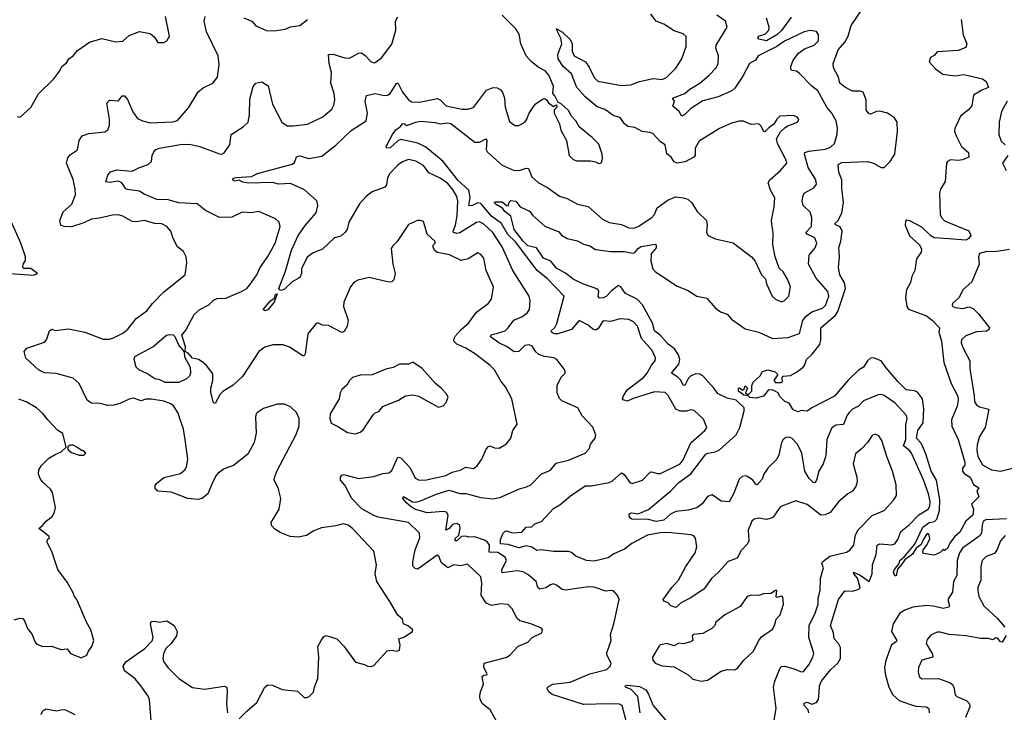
# Model space of a CAD drawing. Extents: x 2199565 to 2323334, y 894172 to 1018966.
# Tile 355 of 440: x 2264891 to 2271410, y 984699 to 989284. Entities that reach past the tile are written whole.
import ezdxf

# ---------------------------------------------------------------- set-up
doc = ezdxf.new("R2010")
doc.units = 0

msp = doc.modelspace()

# ---------------------------------------------------------------- linework, layer by layer
at = {"layer": '0CON10XD'}
for points in [[(2268909.1, 984635), (2268880.8, 984745), (2268862.9, 984752.9), (2268795, 984755.8), (2268625, 984750.7), (2268417.4, 984817.4), (2268395, 984833.8), (2268384, 984855), (2268385, 984866.2), (2268420, 984885), (2268535, 984897.7), (2268667, 984953), (2268777.6, 984982.4), (2268801.2, 985005), (2268808, 985025), (2268776.2, 985085), (2268780.3, 985099.7), (2268808, 985175), (2268802.5, 985215), (2268825.6, 985285), (2268860, 985445), (2268850.7, 985470.7), (2268823, 985503), (2268805, 985506.7), (2268771.7, 985501.7), (2268695, 985526.9), (2268655, 985529.4), (2268505, 985507.1), (2268482.6, 985512.6), (2268445, 985542), (2268425, 985549.2), (2268405, 985544.2), (2268375, 985522.9), (2268334.6, 985514.6), (2268321.2, 985525), (2268311.5, 985565), (2268255, 985612.1), (2268225, 985629.2), (2268185.3, 985635.3), (2268085, 985623.6), (2268083.8, 985645), (2268113.9, 985705), (2268105.6, 985725.6), (2268056.4, 985756.4), (2267998.8, 985758.8), (2268001.2, 985805), (2267988.2, 985825), (2267968.4, 985838.4), (2267905, 985860.6), (2267865, 985858.1), (2267845.2, 985865.2), (2267816.9, 985863.1), (2267785, 985833.6), (2267773.6, 985833.6), (2267775, 985849.4), (2267797.8, 985872.2), (2267808.3, 985915), (2267804.6, 985935), (2267785, 985948.2), (2267756.6, 985943.4), (2267735, 985915.6), (2267712.5, 985905), (2267727.7, 986005), (2267717.5, 986025), (2267695, 986029.6), (2267590.1, 986020.1), (2267515, 986042.9), (2267485, 986056.7), (2267454.2, 986084.2), (2267428.8, 986115), (2267432.7, 986127.3), (2267491.7, 986091.7), (2267515, 986091.4), (2267545, 986098.2), (2267655, 986145.9), (2267735, 986169), (2267805, 986147.1), (2267845, 986148.7), (2267945, 986120.6), (2268025, 986111.6), (2268069.3, 986120.7), (2268201.3, 986178.7), (2268247.3, 986192.7), (2268275, 986205.6), (2268344.5, 986275.5), (2268405, 986302), (2268442.2, 986347.8), (2268525, 986367.5), (2268635, 986413.8), (2268663.8, 986445), (2268671.2, 986475), (2268702, 986515), (2268706.2, 986535), (2268686.6, 986586.6), (2268615, 986661.2), (2268586.2, 986715), (2268481.7, 986761.7), (2268465.8, 986775.8), (2268449.2, 986815), (2268450.8, 986865), (2268479.5, 986920.5), (2268502.5, 986945), (2268502.5, 986955), (2268498.3, 986968.3), (2268446.7, 987035), (2268427, 987047), (2268366.1, 987053.9), (2268328.6, 987068.6), (2268309.4, 987085), (2268285, 987124), (2268265, 987131.9), (2268235, 987128.6), (2268195, 987088.1), (2268165, 987086.5), (2268119.3, 987119.3), (2268063.3, 987145), (2268008.1, 987185), (2268015, 987199.5), (2268047.8, 987207.8), (2268104.8, 987225.2), (2268126.1, 987243.9), (2268163.3, 987295), (2268220.8, 987319.2), (2268254.4, 987345), (2268267.1, 987365), (2268270.8, 987425), (2268264.3, 987455), (2268155.4, 987625), (2268085, 987781.5), (2268023.2, 987875), (2267965, 987930.4), (2267935, 987945.3), (2267915, 987942), (2267805, 987873.8), (2267785, 987869.6), (2267764.5, 987875), (2267760.6, 987885), (2267776.9, 987923.1), (2267787.5, 987985), (2267791.3, 988085), (2267785.2, 988115), (2267762.2, 988155), (2267725, 988199.4), (2267675, 988235.4), (2267600, 988270), (2267565, 988320), (2267515, 988348.2), (2267465, 988359.5), (2267425, 988342.7), (2267395, 988320.9), (2267338.6, 988265), (2267325.8, 988235), (2267319.3, 988190.7), (2267309.2, 988175), (2267225, 988145.5), (2267185, 988114.6), (2267140, 988065), (2267069.4, 987945), (2267058.6, 987895), (2267044.6, 987875.4), (2267018.1, 987851.9), (2266975, 987840), (2266895, 987764.5), (2266835, 987740.8), (2266795, 987712), (2266756, 987635), (2266756, 987605), (2266745, 987576.7), (2266695, 987550), (2266645, 987500), (2266625, 987490.8), (2266612.5, 987495), (2266608, 987505), (2266651.1, 987618.9), (2266690.5, 987759.5), (2266735.3, 987854.7), (2266784.5, 987925), (2266855.2, 988004.8), (2266865.4, 988055), (2266858.5, 988085), (2266777.7, 988157.7), (2266685, 988200.8), (2266605.2, 988195.2), (2266565, 988207.4), (2266405, 988201.2), (2266369.1, 988209.1), (2266345, 988222), (2266315, 988214.5), (2266300, 988225), (2266308.8, 988235), (2266325, 988239.1), (2266425, 988246.4), (2266465, 988265.4), (2266695, 988328.2), (2266711.7, 988338.3), (2266724.2, 988375.8), (2266735, 988381.2), (2266745, 988383.3), (2266805, 988364.5), (2266891.2, 988381.2), (2266985.2, 988454.8), (2267085, 988550), (2267185.3, 988614.7), (2267193.2, 988665), (2267178.8, 988745), (2267187.5, 988782.5), (2267245, 988795.6), (2267305, 988782.5), (2267326.2, 988783.8), (2267343.9, 988796.1), (2267385, 988861.2), (2267395, 988866), (2267426.5, 988805), (2267465, 988754.4), (2267485, 988740), (2267540.7, 988739.3), (2267655, 988763.3), (2267675.7, 988755), (2267715, 988713.1), (2267817.7, 988692.3), (2267855, 988691.2), (2267895, 988704), (2267982.1, 988817.9), (2268025, 988835.7), (2268053.1, 988833.1), (2268073, 988823), (2268088.8, 988805), (2268101.2, 988765), (2268105.8, 988705), (2268135, 988610), (2268170, 988585), (2268195, 988583.3), (2268235, 988606.7), (2268248.8, 988625), (2268264.3, 988665.7), (2268303.3, 988725), (2268351.7, 988758.3), (2268365, 988762.5), (2268380, 988755), (2268392.5, 988735), (2268425, 988710), (2268445, 988720), (2268447.5, 988705), (2268430, 988685), (2268430, 988665), (2268465.9, 988595.9), (2268475, 988552.5), (2268510.8, 988485), (2268528.8, 988385), (2268555, 988360), (2268580.9, 988350.9), (2268669.7, 988349.7), (2268704.1, 988344.1), (2268725, 988333.3), (2268743, 988337), (2268750, 988365), (2268747.5, 988395), (2268725, 988460), (2268680.8, 988505), (2268595.8, 988575), (2268574, 988615), (2268543.8, 988645), (2268525, 988683.3), (2268475, 988730), (2268456.7, 988736.7), (2268435, 988780), (2268420, 988795), (2268425.7, 988845), (2268395, 988916.2), (2268370, 988945), (2268325, 988970), (2268277.4, 989007.4), (2268244.4, 989045), (2268208.6, 989125), (2268197.6, 989187.6), (2268175.8, 989225), (2268084.6, 989315)], [(2270116.7, 984695), (2270110.5, 984715), (2270084.4, 984744.4), (2270085, 984760), (2270104.2, 984765.7), (2270135, 984753.6), (2270166.5, 984765), (2270180.8, 984785), (2270183.5, 984833.5), (2270185.6, 984874.4), (2270196.7, 984903.3), (2270259.2, 984980.9), (2270308.8, 985025), (2270325.2, 985055), (2270325, 985129.2), (2270313.5, 985155), (2270284.2, 985185), (2270278.8, 985225), (2270259.5, 985275), (2270311.8, 985445), (2270355, 985504.5), (2270405, 985500.3), (2270446, 985515), (2270455, 985524), (2270437.9, 985587.9), (2270413.8, 985615), (2270412.5, 985627.5), (2270455, 985608.2), (2270515, 985565.4), (2270535.1, 985614.9), (2270537.1, 985675), (2270561.3, 985745), (2270568.9, 985805), (2270585, 985815.3), (2270665, 985807.9), (2270685, 985813.5), (2270705, 985843.3), (2270724.1, 985895.9), (2270780.3, 985939.7), (2270845, 986006.8), (2270905.6, 986044.4), (2270916.3, 986065), (2270918.8, 986095), (2270908.4, 986145), (2270875, 986238.6), (2270795, 986415.6), (2270781.1, 986435), (2270743.5, 986463.5), (2270757.4, 986505), (2270758.1, 986601.9), (2270768.1, 986645), (2270763.1, 986663.1), (2270685, 986746.9), (2270615, 986795.8), (2270595, 986802.5), (2270575, 986800.8), (2270477.8, 986762.2), (2270444.3, 986725), (2270405.8, 986705), (2270383.3, 986685), (2270367.7, 986662.3), (2270345.7, 986605), (2270295, 986599.5), (2270267.9, 986582.1), (2270235.4, 986504.6), (2270228, 986398), (2270211.1, 986345), (2270181.1, 986295), (2270166.2, 986235), (2270155, 986219.4), (2270145, 986221.1), (2270117.2, 986247.2), (2270088.9, 986295), (2270068.8, 986415), (2270041.5, 986475), (2270005, 986512.2), (2269985, 986521.1), (2269965, 986519.5), (2269945.6, 986505), (2269935.6, 986485), (2269917.1, 986402.9), (2269904.7, 986375.3), (2269845.5, 986315), (2269817.5, 986275), (2269807.8, 986242.2), (2269775, 986204.4), (2269765, 986209.2), (2269746, 986236), (2269709.3, 986259.3), (2269695, 986264.3), (2269675, 986261.4), (2269655, 986242), (2269620.4, 986149.6), (2269587.6, 986092.4), (2269535, 986098.1), (2269475, 986140), (2269445, 986128), (2269410.7, 986079.3), (2269375, 986052.9), (2269315, 986036.7), (2269235, 986028.7), (2269200, 986010), (2269155, 985972.3), (2269105, 985962.7), (2269055, 985976.2), (2268945, 985976.9), (2268928.7, 985988.7), (2268927.1, 986012.9), (2268945, 986020.4), (2268985, 986012.2), (2269055, 986042), (2269203.3, 986165), (2269255, 986221.2), (2269335, 986277.4), (2269435, 986407.9), (2269446.2, 986415), (2269495, 986423.4), (2269525, 986437.6), (2269635, 986536.7), (2269659.3, 986585), (2269687.8, 986695), (2269687.3, 986715), (2269635, 986765.2), (2269575, 986778.5), (2269516.6, 986806.6), (2269487.4, 986845), (2269415, 986926.7), (2269395, 986938.7), (2269365, 986939.7), (2269332.9, 986925), (2269319, 986911), (2269295, 986863.1), (2269285, 986865.5), (2269268.1, 986898.1), (2269248.3, 986918.3), (2269206.1, 986945), (2269256.3, 987005), (2269261.4, 987035), (2269253.3, 987065), (2269227.6, 987105), (2269185, 987137), (2269135, 987194.8), (2269094.1, 987225), (2269081.5, 987275), (2269015, 987396.2), (2268980.3, 987435), (2268902, 987472), (2268871.2, 987515), (2268855, 987523.8), (2268809.9, 987490.1), (2268775, 987452.1), (2268755, 987442.2), (2268730, 987440), (2268721.1, 987451.1), (2268726.1, 987485), (2268719.4, 987499.4), (2268625, 987532.6), (2268555, 987566), (2268505, 987607.5), (2268480.2, 987620.2), (2268445, 987640.5), (2268406.8, 987686.8), (2268359.5, 987705), (2268313.3, 987773.3), (2268255, 987787.4), (2268225, 987817.3), (2268164.8, 987895), (2268144, 987984), (2268103.3, 988015), (2268087.3, 988037.3), (2268045, 988061.2), (2268033.3, 988075), (2268040.7, 988079.3), (2268085, 988078.8), (2268113.9, 988053.9), (2268125, 988052.5), (2268133, 988077), (2268143, 988087), (2268175, 988083.3), (2268205.6, 988045.6), (2268266.8, 988016.8), (2268287.9, 987987.9), (2268367.3, 987917.3), (2268460.7, 987880.7), (2268478.3, 987858.3), (2268516.1, 987836.1), (2268585, 987820), (2268625, 987798.1), (2268665, 987786.9), (2268704, 987764), (2268805, 987748.9), (2268895, 987750), (2268947.9, 987737.9), (2268965, 987743.9), (2268987.2, 987772.8), (2269005, 987783.5), (2269098.9, 987798.9), (2269104.6, 987794.6), (2269104.6, 987775), (2269073.1, 987735), (2269068.9, 987685), (2269083.8, 987635), (2269100.6, 987615), (2269245, 987520.6), (2269313, 987493), (2269375, 987454.4), (2269441.4, 987441.4), (2269495, 987378), (2269530.7, 987350.7), (2269574.4, 987334.4), (2269605, 987302.9), (2269695, 987236.9), (2269785, 987216.9), (2269875, 987173.6), (2269978.9, 987181.1), (2270053.2, 987206.8), (2270077.1, 987292.9), (2270098.1, 987321.9), (2270135, 987350), (2270206, 987374), (2270226.6, 987393.4), (2270247.3, 987455), (2270241.9, 987485), (2270165, 987572.5), (2270113.1, 987665), (2270117.3, 987725), (2270158.6, 987775), (2270168.6, 987805), (2270155, 987841.4), (2270103.9, 987863.9), (2270096.4, 987875), (2270134.4, 987915), (2270135.3, 987975.3), (2270125, 988010.8), (2270078, 988055), (2270071.4, 988085), (2270075.8, 988114.2), (2270086, 988135), (2270149.1, 988170.9), (2270165.7, 988195), (2270161.5, 988225), (2270111.3, 988305), (2270087.1, 988395), (2270090, 988405), (2270115.5, 988414.5), (2270225, 988426.9), (2270260.1, 988439.9), (2270285.6, 988465), (2270304.2, 988525.8), (2270305.6, 988565.6), (2270297.5, 988615), (2270269.2, 988665), (2270235.6, 988705), (2270175, 988814.4), (2270134.8, 988844.8), (2270055, 988928.9), (2270035, 988943.1), (2270005, 988947.5), (2269997.6, 988957.6), (2269996.4, 988975), (2270012.6, 989017.4), (2270047.8, 989062.2), (2270087.8, 989092.2), (2270151.2, 989115), (2270180, 989145), (2270180, 989185), (2270166, 989206), (2270125, 989214), (2270084, 989205), (2269955, 989142.5), (2269903.1, 989106.9), (2269780, 989045), (2269763.2, 989016.8), (2269723.1, 988995), (2269679.7, 988910.3), (2269625, 988831.1), (2269605.8, 988814.2), (2269515, 988774.5), (2269415, 988746.7), (2269333.9, 988696.1), (2269295, 988656), (2269275, 988646.7), (2269256.7, 988676.7), (2269215, 988712.5), (2269226.7, 988745), (2269212.5, 988765), (2269295, 988795.4), (2269327.5, 988825), (2269395, 988865.3), (2269455, 988914.2), (2269501.5, 988965), (2269516.7, 988995), (2269517.9, 989045), (2269500.6, 989095), (2269501.4, 989115), (2269576, 989235), (2269564, 989275), (2269505.8, 989315)], [(2269935, 987416.2), (2269955, 987426), (2269984, 987455), (2269995.7, 987515), (2269975, 987566.7), (2269946, 987615), (2269920.5, 987640.5), (2269893.6, 987713.6), (2269877.5, 987795), (2269880.6, 987875), (2269874.2, 987915.8), (2269868.1, 987955), (2269887.5, 988045), (2269891.8, 988105), (2269861.1, 988155), (2269847.5, 988205), (2269857.5, 988225), (2269928.6, 988285), (2269969.5, 988335), (2269966.4, 988355), (2269907.8, 988465), (2269902.9, 988495), (2269927.5, 988542.5), (2269959.7, 988570.3), (2269977.4, 988582.6), (2270040, 988605), (2270048.8, 988625), (2270038.8, 988638.8), (2270015, 988649.2), (2269925, 988646.2), (2269903.2, 988626.8), (2269885, 988593.3), (2269850.5, 988569.5), (2269825, 988542.5), (2269815, 988547.5), (2269800.5, 988580.5), (2269785, 988594), (2269735, 988590.8), (2269682.7, 988612.7), (2269655, 988612.9), (2269605, 988600.5), (2269525, 988564.4), (2269390, 988480), (2269363.1, 988435), (2269363.1, 988385), (2269355, 988374.4), (2269296.9, 988343.1), (2269245, 988334.4), (2269225, 988344), (2269203.6, 988373.6), (2269175, 988396), (2269165, 988456.7), (2269135, 988476), (2269085, 988528.8), (2269065, 988537.1), (2269013.6, 988543.6), (2268965, 988570.6), (2268917.6, 988577.6), (2268895.5, 988595.5), (2268867.6, 988637.6), (2268825, 988647.5), (2268765, 988689.1), (2268715, 988706.9), (2268635, 988774.3), (2268580.8, 988835), (2268544.6, 988925), (2268490, 988975), (2268455.4, 989025), (2268453.1, 989055), (2268480.8, 989125), (2268473.1, 989163.1), (2268447.5, 989215), (2268450.4, 989220.8), (2268442.5, 989225), (2268450.4, 989220.8), (2268485, 989202.5), (2268535, 989153.8), (2268548.6, 989125), (2268549.4, 989075), (2268561.9, 989045), (2268637.5, 989005), (2268660.9, 988970.9), (2268695, 988901.4), (2268718, 988878), (2268875, 988848.1), (2268937.2, 988852.8), (2268995, 988875.4), (2269085, 988895.5), (2269145, 988889.4), (2269176, 988905), (2269235, 988963.8), (2269275.6, 989024.4), (2269303.2, 989106.8), (2269303.4, 989173.4), (2269285, 989191.9), (2269225, 989210.4), (2269155, 989255.3), (2269105, 989275.6), (2269070.8, 989320.8)], [(2270335, 988170), (2270334.6, 988225), (2270314.4, 988275), (2270310.5, 988325), (2270335, 988339.1), (2270505, 988345.4), (2270544, 988335), (2270595, 988305.7), (2270615, 988305.6), (2270655, 988346.4), (2270686.4, 988395), (2270702.3, 988545), (2270700.7, 988605), (2270683.3, 988635), (2270636.4, 988666.4), (2270585, 988678.1), (2270563, 988677), (2270525, 988660), (2270515, 988661.9), (2270496.6, 988686.6), (2270495.3, 988755), (2270475.7, 988805), (2270455, 988811.5), (2270405, 988811.5), (2270355, 988837.1), (2270322.2, 988865), (2270313.1, 988905), (2270279.1, 988965), (2270276.4, 988995), (2270310.6, 989085), (2270355.2, 989134.9), (2270375.9, 989175), (2270396.6, 989245), (2270480.1, 989369.9)], [(2264895, 988640), (2264965, 988703.3), (2265015, 988793.3), (2265117.9, 988892.1), (2265156.2, 988945), (2265170, 988975), (2265201.7, 988998.3), (2265217.5, 989025), (2265246.2, 989045), (2265275, 989081.2), (2265354.4, 989135.6), (2265435, 989159.2), (2265528.3, 989138.3), (2265575, 989142), (2265615, 989179.2), (2265685, 989206.2), (2265755, 989193.3), (2265780.5, 989170.5), (2265805, 989132.5), (2265846.4, 989133.6), (2265866.4, 989143.6), (2265882.5, 989175), (2265856.2, 989305)], [(2265987.2, 986502.8), (2265975, 986573.3), (2265938.8, 986685), (2265909.1, 986729.1), (2265892.4, 986742.4), (2265845, 986758.2), (2265765, 986771.9), (2265726.8, 986773.2), (2265695, 986761.4), (2265645, 986778.9), (2265615, 986773.3), (2265555, 986743.3), (2265515, 986733.3), (2265475, 986730.5), (2265425, 986742.5), (2265365.6, 986745.6), (2265337.1, 986765), (2265285.5, 986875), (2265245, 986910.5), (2265133.2, 986943.2), (2265055, 986946.9), (2265016.6, 986966.6), (2264932.7, 987042.7), (2264921.4, 987088.6), (2264939.4, 987110.6), (2265055, 987150), (2265069.2, 987165), (2265087.5, 987225), (2265104, 987236), (2265126.4, 987226.4), (2265215, 987237.5), (2265322.5, 987215), (2265445, 987170), (2265485, 987169.4), (2265511.7, 987178.3), (2265575, 987210), (2265606.2, 987235), (2265663, 987307), (2265733.9, 987356.1), (2265770, 987405), (2265845, 987482), (2265986.2, 987595), (2265997.5, 987675), (2265992.5, 987715), (2265975, 987750), (2265935, 987780), (2265906.4, 987836.4), (2265891.2, 987885), (2265865, 987916), (2265832.7, 987932.7), (2265785, 987935.8), (2265715, 987954.2), (2265665, 987946.7), (2265635, 987949.2), (2265575, 987984.4), (2265545, 987992.7), (2265505, 987990.5), (2265420.3, 987970.3), (2265366.7, 987965), (2265315, 987940), (2265235, 987913.5), (2265185, 987914.3), (2265163.8, 987925), (2265156.2, 987955), (2265178.3, 988011.7), (2265235.9, 988064.1), (2265259.7, 988125), (2265258.8, 988165), (2265246.2, 988226.2), (2265201.4, 988335), (2265209.5, 988370.5), (2265228.3, 988391.7), (2265275, 988423.8), (2265285.6, 988485), (2265305, 988515.6), (2265348.1, 988531.9), (2265455, 988542.7), (2265475.6, 988555), (2265486.2, 988585), (2265486.3, 988626.3), (2265467.5, 988732.5), (2265485, 988752), (2265545, 988747.5), (2265569.7, 988780.3), (2265585, 988781.2), (2265605, 988756.2), (2265640.5, 988675), (2265671.2, 988631.2), (2265705, 988614.6), (2265755, 988602.1), (2265806.2, 988603.8), (2265905, 988607.8), (2265935, 988618), (2266008.5, 988701.5), (2266073.4, 988806.6), (2266105, 988833.8), (2266170, 988865), (2266201.2, 988905), (2266213, 988987), (2266206.2, 989045), (2266127.5, 989205), (2266112.5, 989275), (2266120, 989305)], [(2268057.5, 984625), (2268006.2, 984715), (2267956.2, 984755), (2267940, 984785), (2267938, 984805), (2267942, 984835), (2267961.4, 984885), (2267953.1, 984936.9), (2267964.3, 984945.7), (2267983.3, 984946.7), (2267986.2, 984953.8), (2267964.5, 984995), (2267965.9, 985024.1), (2268115.9, 985064.1), (2268139.5, 985080.5), (2268192.4, 985137.6), (2268256.1, 985163.9), (2268283.3, 985195), (2268347.5, 985225), (2268352.5, 985245), (2268345.7, 985255.7), (2268275, 985285.7), (2268219.3, 985300.7), (2268202.5, 985305), (2268185, 985320), (2268150.8, 985385), (2268125, 985412), (2268075, 985417.8), (2268015, 985405.7), (2267980.7, 985420.7), (2267945.7, 985475.7), (2267950, 985555), (2267945, 985596.7), (2267855, 985680), (2267811.2, 985668.8), (2267765, 985675.4), (2267725, 985656.7), (2267681.1, 985691.1), (2267669.1, 985729.1), (2267655, 985740), (2267535, 985653.1), (2267525, 985647.5), (2267510.3, 985650.3), (2267495, 985666.7), (2267493.1, 985695), (2267509.2, 985775), (2267540.7, 985855), (2267538.1, 985885), (2267465, 985956.8), (2267265, 985991.8), (2267235, 986002.3), (2267156.6, 986046.6), (2267089.7, 986115), (2267042.9, 986202.9), (2267015.8, 986235), (2267014.2, 986255.8), (2267025, 986270), (2267035, 986273.8), (2267135, 986247.8), (2267235, 986260), (2267295, 986280), (2267335, 986284), (2267355, 986300), (2267395, 986388.8), (2267415, 986382.9), (2267477.3, 986317.3), (2267509.4, 986249.4), (2267535, 986235.4), (2267585, 986238.1), (2267713.3, 986266.7), (2267755, 986288.9), (2267806.9, 986303.1), (2267845, 986321.2), (2267895, 986313.3), (2267919.5, 986330.5), (2267951.2, 986375), (2267978.8, 986441.2), (2267995, 986460), (2268005, 986463.3), (2268035, 986450), (2268065, 986448.8), (2268113.2, 986476.8), (2268142.5, 986515), (2268156.9, 986565), (2268184, 986606), (2268149.2, 986775), (2268107.5, 986855), (2268078.2, 986888.2), (2268035, 986967.5), (2268005, 986998.1), (2267902, 987075), (2267845, 987110.9), (2267785, 987136.9), (2267765.4, 987155.4), (2267767.3, 987175), (2267777.7, 987192.3), (2267815, 987234.5), (2267862.9, 987275), (2267915, 987347.5), (2267993.7, 987406.3), (2268015.8, 987435), (2268028.6, 987515), (2267979.5, 987625), (2267963.3, 987705), (2267945, 987730.8), (2267925, 987740), (2267859.8, 987700.2), (2267815, 987690.6), (2267737.4, 987727.4), (2267655, 987742.9), (2267638.5, 987758.5), (2267629.1, 987779.1), (2267628, 987792), (2267641.2, 987805), (2267642, 987815), (2267589.2, 987865), (2267565, 987947.5), (2267545.9, 987955.9), (2267524.1, 987955.9), (2267465, 987928), (2267390.8, 987815), (2267361.7, 987788.3), (2267350.9, 987769.1), (2267362.5, 987665), (2267376.7, 987605), (2267367.8, 987562.2), (2267355, 987550), (2267335, 987545.8), (2267205, 987577.5), (2267129.5, 987560.5), (2267105, 987546.2), (2267081.2, 987515), (2267038, 987415), (2267036, 987385), (2267066, 987295), (2267059.2, 987255), (2267039.4, 987220.6), (2267025, 987214.2), (2266935, 987260), (2266895, 987261.2), (2266865, 987276.7), (2266855, 987272.5), (2266798, 987205), (2266781.7, 987071.7), (2266775, 987058.8), (2266765, 987059.2), (2266677.3, 987117.3), (2266635, 987131.8), (2266567.6, 987132.4), (2266515, 987117.3), (2266475, 987087.1), (2266367.1, 986922.9), (2266305.6, 986865), (2266235.9, 986824.1), (2266218.9, 986805), (2266185.6, 986744.4), (2266175, 986747.5), (2266156.9, 986816.9), (2266157.1, 986845), (2266170.8, 986895), (2266169.5, 986939.5), (2266128, 986995), (2266099.4, 987019.4), (2266075, 987034.5), (2266035, 987044.1), (2266007.4, 987077.4), (2265987.9, 987087.9), (2265988.1, 987118.1), (2265964.6, 987195), (2265990.2, 987229.8), (2266047.4, 987332.6), (2266085, 987365.8), (2266142.6, 987397.4), (2266175, 987427.1), (2266198.8, 987438.8), (2266255, 987441.8), (2266365, 987486.5), (2266394.3, 987505), (2266415, 987529.2), (2266462, 987595), (2266484.2, 987645), (2266535, 987716.2), (2266583.3, 987805), (2266616.7, 987915), (2266608.8, 987945), (2266585, 987966.2), (2266473.6, 988013.6), (2266423.6, 988006.4), (2266365, 988011.2), (2266295, 987978), (2266215, 987976), (2266121.7, 988021.7), (2266066.1, 988066.1), (2265945, 988072.5), (2265875, 988091.5), (2265800, 988095), (2265715, 988128.6), (2265685, 988150), (2265605, 988159.2), (2265593.8, 988165), (2265568.6, 988205), (2265545, 988216.5), (2265485, 988206.2), (2265460.6, 988210.6), (2265475.8, 988254.2), (2265493.4, 988276.6), (2265535, 988289.6), (2265635, 988281.1), (2265685, 988306), (2265742.5, 988325), (2265763.9, 988346.1), (2265768.8, 988385), (2265779.5, 988410.5), (2265793.3, 988425), (2265813.9, 988433.9), (2265955, 988458.5), (2266015, 988459.5), (2266085, 988444.5), (2266213.9, 988396.1), (2266230, 988395), (2266245, 988402), (2266282.9, 988455), (2266292, 988525), (2266371.2, 988575), (2266402.9, 988607.1), (2266413.1, 988655), (2266415, 988757.5), (2266436.9, 988843.1), (2266455.5, 988864.5), (2266495, 988873.1), (2266536.4, 988846.4), (2266564.4, 988725.6), (2266627.1, 988605), (2266662.4, 988582.4), (2266705, 988581.5), (2266796.8, 988593.2), (2266898.7, 988641.3), (2266958, 988692), (2266970.9, 988719.1), (2266977.8, 988755), (2266973.3, 988795), (2266950.5, 988865), (2266956.4, 988935), (2266940.4, 988995), (2266935.8, 989054.2), (2266964.4, 989055.6), (2267045, 989031.8), (2267075, 989028.9), (2267135, 989062.9), (2267155, 989064.3), (2267178, 989048), (2267215, 989007.5), (2267235, 988998), (2267245, 989000), (2267287.4, 989032.6), (2267355, 989123.3), (2267382.5, 989215), (2267379.2, 989275), (2267395, 989303.8)], [(2266375, 989296.2), (2266427.5, 989275), (2266455, 989244), (2266525, 989213.8), (2266578.8, 989211.2), (2266649.3, 989220.7), (2266685, 989236.7), (2266745, 989246.7), (2266797.5, 989285)], [(2271125.6, 989285.6), (2271138.8, 989185), (2271162.5, 989125), (2271155, 989100), (2271105, 989081.4), (2270965, 989070.8), (2270945, 989047.5), (2270922.5, 989035), (2270912.5, 989005), (2270955, 988958.6), (2271003.4, 988923.4), (2271085, 988913.6), (2271141.3, 988921.3), (2271265, 988893.5), (2271290, 988875), (2271306.1, 988836.1), (2271261.1, 988818.9), (2271206.5, 988785), (2271195, 988714.2), (2271172.7, 988687.3), (2271119.1, 988645), (2271083.3, 988565), (2271080, 988545), (2271091.1, 988515), (2271126.7, 988445), (2271172.9, 988405), (2271175.8, 988375), (2271133.2, 988356.8), (2271105, 988352.5), (2271055, 988356.2), (2271035, 988346.4), (2271027.7, 988335), (2271017.8, 988212.2), (2270987.6, 988162.4), (2270980.5, 988135), (2270986.4, 987995), (2270994.5, 987975), (2271013.8, 987953.8), (2271175, 987885.6), (2271188.8, 987855), (2271175.8, 987835), (2271155, 987824.7), (2271043.9, 987833.9), (2270945, 987840.4), (2270922.9, 987852.9), (2270865, 987911.1), (2270785, 987953.5), (2270765, 987956.9), (2270755, 987950), (2270752.7, 987925), (2270783.1, 987853.1), (2270848, 987795), (2270862, 987765), (2270860, 987745), (2270829.7, 987700.3), (2270817.3, 987625), (2270798.9, 987585), (2270790, 987545), (2270762.5, 987495), (2270755.5, 987445), (2270765.6, 987385), (2270775, 987368.6), (2270895, 987323.2), (2270933.6, 987295), (2270981.9, 987245), (2270977.5, 987215), (2270994.5, 987155.5), (2271010, 987015), (2271058.5, 986875), (2271101.5, 986791.5), (2271104.6, 986765), (2271097.7, 986725), (2271061.5, 986635), (2271063.3, 986593.3), (2271105.4, 986505), (2271149.2, 986355), (2271148.1, 986335), (2271134, 986315), (2271134, 986295), (2271145, 986280.8), (2271185, 986256.9), (2271207.2, 986207.2), (2271242.5, 986185), (2271227.5, 986165), (2271242.5, 986125), (2271193.6, 986076.4), (2271206.7, 986045), (2271200.8, 986005), (2271155.6, 985964.4), (2271115, 985892), (2271079.6, 985860.4), (2271050.4, 985819.6), (2271035, 985783.8), (2271015, 985770), (2271005, 985777.5), (2270985, 985757.5), (2270945, 985740), (2270875, 985750), (2270870, 985755), (2270872.5, 985775), (2270896.1, 985803.9), (2270916.7, 985845), (2270912.5, 985875), (2270905, 985882.5), (2270895, 985876.7), (2270874.2, 985845), (2270859.7, 985810.3), (2270826.2, 985785), (2270803.1, 985746.9), (2270751.9, 985708.1), (2270730.9, 985679.1), (2270703.8, 985646.2), (2270695, 985602), (2270685, 985603.8), (2270677.1, 985625), (2270682.5, 985645), (2270713.8, 985685), (2270719.2, 985705), (2270749.5, 985730.5), (2270817.4, 985812.6), (2270871.2, 985925), (2270912.5, 985955), (2270947.4, 985962.6), (2270963.2, 985976.8), (2270980.3, 986035), (2270983.9, 986105), (2270961.8, 986235), (2270925.8, 986295), (2270889.8, 986409.8), (2270860.4, 986480.4), (2270828.6, 986515), (2270838.4, 986565), (2270873.5, 986615), (2270877.8, 986707.8), (2270869, 986775), (2270835, 986818.2), (2270815, 986827.1), (2270760.8, 986835), (2270708, 986888), (2270628.8, 986978.8), (2270595.8, 987025.8), (2270545, 987046.4), (2270525, 987044.4), (2270505, 987026.9), (2270477.5, 986985), (2270445, 986964.6), (2270374.8, 986895.2), (2270285, 986791.9), (2270135, 986714.2), (2270105, 986692.9), (2270065, 986696.2), (2270045, 986689.2), (2270011.2, 986701.2), (2269985.9, 986745.9), (2269957, 986757), (2269921.7, 986791.7), (2269912.5, 986815), (2269875, 986834.4), (2269847.2, 986832.8), (2269815, 986793.1), (2269765, 986779.4), (2269725, 986783.1), (2269713.6, 986793.6), (2269685, 986798.8), (2269651.2, 986825), (2269650, 986845), (2269657, 986847), (2269677.5, 986832.5), (2269688.3, 986841.7), (2269695, 986860), (2269710, 986845), (2269697.5, 986815), (2269715, 986800), (2269737.5, 986825), (2269738.3, 986861.7), (2269747.5, 986885), (2269793, 986927), (2269810, 986955), (2269845, 986966.2), (2269893.9, 986953.9), (2269910, 986935), (2269883.3, 986895), (2269895, 986882.5), (2269935, 986882), (2269940.7, 986889.3), (2269938.8, 986915), (2269945.9, 986924.1), (2269995, 986929.4), (2270035, 986950.6), (2270079.2, 986985), (2270088.1, 986995), (2270101.1, 987035), (2270139.1, 987070.9), (2270189.2, 987135), (2270196, 987165), (2270195.4, 987245), (2270291.9, 987328.1), (2270308.1, 987351.9), (2270358.5, 987505), (2270351.5, 987541.5), (2270322.1, 987595), (2270312.4, 987645), (2270318.5, 987715), (2270315.3, 987775), (2270328.2, 987818.2), (2270336.2, 987885), (2270324.1, 987914.1), (2270295, 987926), (2270287.5, 987935), (2270308.1, 987951.9), (2270335.3, 988004.7), (2270345.8, 988075), (2270335, 988170)], [(2269999.7, 989300.3), (2269935, 989212), (2269905, 989183.2), (2269835, 989143.7), (2269785.8, 989155), (2269778, 989165), (2269785.8, 989175), (2269828.8, 989191.2), (2269850.8, 989215), (2269853.3, 989235), (2269836.1, 989293.9)], [(2271429.5, 988745), (2271392.6, 988677.4), (2271375.7, 988605), (2271373.8, 988525), (2271390.2, 988480.2), (2271416, 988455)], [(2264874, 988644), (2264895, 988640)], [(2268173, 987813), (2268122.7, 987862.7), (2268080.7, 987935), (2268014.7, 987984.7), (2267945, 988068.4), (2267925, 988072.5), (2267885, 988052.9), (2267865, 988054), (2267872.9, 988107.1), (2267865.9, 988155), (2267795, 988220.7), (2267695.8, 988345.8), (2267581.1, 988441.1), (2267527.3, 988467.3), (2267415, 988491.4), (2267395, 988483.1), (2267345, 988437.1), (2267320, 988435), (2267317.5, 988445), (2267361.7, 988528.3), (2267382.8, 988557.2), (2267411.1, 988575), (2267425, 988595.5), (2267435, 988596.4), (2267455, 988584.6), (2267513.4, 988606.6), (2267545, 988611.6), (2267642.9, 988602.9), (2267675, 988595.7), (2267725, 988602.2), (2267746.8, 988596.8), (2267905, 988473.5), (2267936.1, 988473.9), (2267976.8, 988496.8), (2267984.4, 988485), (2267980.6, 988425), (2267987.8, 988407.8), (2268085, 988321.8), (2268165, 988286.7), (2268205, 988287.8), (2268245, 988301.4), (2268259.2, 988299.2), (2268281.4, 988245), (2268325.7, 988205), (2268385, 988173.8), (2268465, 988116.9), (2268515, 988100), (2268585, 988062.2), (2268655, 988047.1), (2268748.8, 987965), (2268795, 987942.2), (2268875, 987928.6), (2268924.1, 987905.9), (2268955, 987903.5), (2268985, 987915.6), (2269077.5, 987975), (2269094.4, 987995), (2269111.4, 988038.6), (2269185, 988092.9), (2269235, 988111.4), (2269285, 988106.2), (2269315.8, 988095.8), (2269342.3, 988072.3), (2269376, 988015), (2269437.8, 987955), (2269442.9, 987925), (2269439.2, 987875), (2269448.8, 987855), (2269495, 987834), (2269615, 987808), (2269735.6, 987715.6), (2269760, 987685), (2269802.5, 987595), (2269828.3, 987568.3), (2269836.2, 987535), (2269874.3, 987454.3), (2269895, 987433.8), (2269935, 987416.2)], [(2271433.9, 988386.1), (2271398.1, 988335), (2271422.5, 988285)], [(2264795, 987606.7), (2264985, 987593.8), (2265010, 987605), (2264965, 987637.5), (2264918.3, 987638.3), (2264912.5, 987645), (2264913.3, 987665), (2264929.3, 987690.7), (2264930, 987715), (2264898.8, 987805), (2264825, 987967.5)], [(2269885, 984633.3), (2269900, 984725), (2269882.9, 984865), (2269891.9, 984905), (2269926.5, 984993.5), (2269935, 985001.8), (2269955, 985005.5), (2270025, 984985.5), (2270065, 984966.9), (2270080.7, 984969.3), (2270116.5, 985013.5), (2270143.5, 985065), (2270149.7, 985089.7), (2270116.7, 985195), (2270119.1, 985275), (2270157.3, 985355), (2270177.9, 985415), (2270178.6, 985455), (2270190.4, 985505), (2270192.7, 985585), (2270213.3, 985655), (2270202.2, 985685), (2270206.9, 985695), (2270255, 985732.5), (2270365, 985760), (2270388.3, 985771.7), (2270413.2, 985806.8), (2270424.4, 985875), (2270443, 985907), (2270535, 986002.2), (2270615.5, 986034.5), (2270678.8, 986105), (2270695.8, 986135), (2270694.3, 986205), (2270670.9, 986295), (2270634.5, 986385), (2270598.7, 986498.7), (2270578.5, 986528.5), (2270555, 986540), (2270535, 986532), (2270504.3, 986485), (2270465, 986442.5), (2270425, 986411.2), (2270409.2, 986345), (2270433.3, 986255), (2270435.6, 986225), (2270427.1, 986195), (2270406, 986164), (2270374.2, 986145), (2270315, 986094.2), (2270257.8, 986022.2), (2270225, 986006.9), (2270195, 986004.5), (2270105, 986075.4), (2270030.3, 986099.7), (2269936.7, 986065), (2269923.3, 986055), (2269878.8, 985991.2), (2269866, 985984), (2269835, 985975.8), (2269785, 985984), (2269755, 985978), (2269738.8, 985965), (2269714.3, 985905), (2269718.9, 985835), (2269710, 985815), (2269668.8, 985771.2), (2269640.5, 985719.5), (2269582.4, 985697.6), (2269515.3, 985624.7), (2269470.6, 985585), (2269423.1, 985516.9), (2269335, 985456.7), (2269273.8, 985426.2), (2269235, 985393.5), (2269203.4, 985403.4), (2269185, 985424.2), (2269156, 985436), (2269152.5, 985445), (2269208.6, 985525), (2269253.6, 985575), (2269300.8, 985665), (2269362.7, 985755), (2269374.5, 985795), (2269365, 985852.5), (2269355, 985867.5), (2269334.3, 985874.3), (2269185, 985888.5), (2269132.7, 985887.3), (2269047.4, 985872.6), (2268945, 985817.5), (2268895, 985778.8), (2268825, 985747.9), (2268787.3, 985722.7), (2268695, 985700), (2268643.3, 985705), (2268573.1, 985733.1), (2268545, 985757.5), (2268525, 985764.4), (2268425, 985763.2), (2268344.5, 985775.5), (2268315, 985770.6), (2268281.4, 985791.4), (2268245, 985800.3), (2268195, 985787.7), (2268125, 985809.1), (2268075, 985813.5), (2268075, 985842.5), (2268092.3, 985885), (2268105, 985898.3), (2268115, 985900), (2268155, 985888.1), (2268215, 985891.3), (2268244.8, 985925.2), (2268283.1, 985926.9), (2268302.8, 985947.2), (2268347, 985963), (2268425, 986048.8), (2268467.3, 986072.7), (2268537.6, 986132.4), (2268635, 986197.8), (2268675, 986199.5), (2268795, 986221.1), (2268815, 986229.4), (2268875, 986283.6), (2268894.2, 986274.2), (2268930.7, 986220.7), (2268945.6, 986214.4), (2269014.4, 986235.6), (2269065, 986289.4), (2269075, 986292.2), (2269115, 986279.1), (2269135, 986280), (2269265, 986344.7), (2269285, 986371.4), (2269335, 986483.3), (2269428, 986565), (2269440.8, 986585), (2269419.3, 986639.3), (2269356.4, 986696.4), (2269335, 986702.2), (2269305, 986692.9), (2269265, 986693.5), (2269235.4, 986705.4), (2269185, 986795.8), (2269165, 986815.5), (2269095, 986821.2), (2268952.6, 986777.4), (2268915, 986759.4), (2268887.5, 986767.5), (2268883.3, 986775), (2268888.9, 986795), (2268913.5, 986835), (2269021.8, 986915), (2269046.2, 986945), (2269073.5, 986996.5), (2269099.2, 987025), (2269101.9, 987045), (2269078.8, 987095), (2269007.8, 987175), (2268981.1, 987255), (2268955.8, 987285), (2268925, 987300), (2268865, 987304.3), (2268805, 987285.5), (2268755, 987291.4), (2268720.6, 987239.4), (2268705, 987228.2), (2268685, 987235.5), (2268655, 987263.2), (2268595, 987292.9), (2268545, 987233.8), (2268455, 987204.6), (2268432.5, 987205), (2268411.2, 987215), (2268409.2, 987225), (2268433.5, 987246.5), (2268447.9, 987272.1), (2268497.1, 987455), (2268385, 987569.6), (2268317.5, 987625), (2268173, 987813)], [(2271445, 987762.8), (2271345, 987746.8), (2271295, 987750.4), (2271245, 987735.8), (2271239.4, 987715), (2271243.1, 987665), (2271195, 987550), (2271136.2, 987495), (2271111.2, 987445), (2271067.5, 987405), (2271064.3, 987395), (2271070, 987385), (2271085, 987378.6), (2271135, 987372.9), (2271175, 987382.5), (2271205, 987371.4), (2271241.9, 987335), (2271311.9, 987245), (2271310, 987235), (2271295, 987222.7), (2271225, 987217.3), (2271155, 987192.2), (2271127.1, 987165), (2271125.6, 987145), (2271135.6, 987115), (2271181.4, 987025), (2271181.1, 986975), (2271209.7, 986795), (2271213.4, 986755), (2271225.6, 986735), (2271245, 986722.3), (2271308, 986705), (2271282.5, 986585), (2271245.5, 986525), (2271229.4, 986470.6), (2271227.5, 986435), (2271235, 986393.8), (2271265, 986337.5), (2271325.4, 986305.4), (2271385, 986296.5), (2271545, 986334.6)], [(2266515, 987356), (2266502.5, 987365), (2266555, 987425.7), (2266579.3, 987440.7), (2266585, 987466.7), (2266595, 987470), (2266576.7, 987415), (2266535, 987364.5), (2266515, 987356)], [(2265945, 986882.8), (2265855, 986883.3), (2265819.9, 986899.9), (2265785, 986907.3), (2265732.7, 986942.7), (2265685, 986963.3), (2265663.3, 986985), (2265650, 987035), (2265653.1, 987055), (2265772, 987118), (2265864, 987196), (2265885, 987201.2), (2265907.9, 987197.9), (2265918, 987188), (2265945, 987128.4), (2265980.6, 987085), (2265982.6, 987052.6), (2266019.6, 986985), (2266021.8, 986945), (2266016.6, 986925), (2265995, 986907.5), (2265945, 986882.8)], [(2267115, 986542), (2267145, 986554), (2267165, 986570), (2267230.7, 986669.3), (2267245, 986682.5), (2267269.1, 986690.9), (2267295, 986724), (2267398.8, 986765), (2267445.9, 986794.1), (2267495, 986800), (2267531.7, 986791.7), (2267665, 986720), (2267695, 986727.5), (2267715, 986750), (2267727.5, 986785), (2267715, 986810), (2267682.5, 986845), (2267643.3, 986875), (2267555.7, 986975.7), (2267495, 987017.5), (2267465, 987003.3), (2267405, 987003.8), (2267365, 986982.5), (2267315, 986971.4), (2267225.6, 986934.4), (2267145, 986932), (2267094.4, 986915.6), (2267073.8, 986895), (2267056.2, 986865), (2267025, 986836.7), (2267013.8, 986815), (2267006, 986775), (2266946, 986675), (2266944.1, 986644.1), (2266954.2, 986614.2), (2267001.7, 986588.3), (2267061.2, 986551.2), (2267115, 986542)], [(2264855, 985311.4), (2264895, 985323.1), (2264911.2, 985321.2), (2264923.8, 985305), (2264943.3, 985255), (2264973.3, 985215), (2264991.2, 985165), (2265005, 985150), (2265043.9, 985133.9), (2265103.6, 985136.4), (2265119.3, 985130.7), (2265165, 985116), (2265205, 985118.8), (2265227.7, 985087.7), (2265299.3, 985060.7), (2265335, 985077.5), (2265346.2, 985105), (2265368.8, 985135), (2265381.2, 985175), (2265361.2, 985245), (2265333.8, 985295), (2265270, 985445), (2265254.2, 985465), (2265243.8, 985495), (2265205, 985561.2), (2265144, 985645), (2265107.3, 985757.3), (2265073.8, 985825), (2265076.2, 985843.8), (2265087.5, 985855), (2265083.3, 985865), (2265017.5, 985915), (2265043.3, 985935), (2265066.7, 985965), (2265106.7, 985995), (2265122, 986025), (2265127.5, 986055), (2265108, 986155), (2265095.6, 986175.6), (2265043.3, 986225), (2265027.7, 986247.7), (2265016.2, 986275), (2265018, 986305), (2265035, 986333.8), (2265085, 986381.2), (2265126.7, 986405), (2265165, 986424), (2265200, 986455), (2265176.2, 986545), (2265144, 986564), (2265076.7, 986635), (2265045, 986677.5), (2265002.5, 986715), (2264933.9, 986753.9), (2264885, 986773.3)], [(2266345, 984656.2), (2266394.3, 984705.7), (2266460.8, 984765), (2266514.2, 984865), (2266535, 984880.8), (2266565, 984878.6), (2266629.7, 984849.7), (2266730, 984840), (2266775, 984797.5), (2266795, 984797.5), (2266810, 984805), (2266837, 984833), (2266842.5, 984865), (2266865.9, 984924.1), (2266872.5, 985065), (2266866, 985135), (2266886.2, 985175), (2266905, 985200), (2266921.2, 985208.8), (2266990, 985185), (2267036.8, 985136.8), (2267115, 985031.2), (2267175, 985016), (2267195, 985004), (2267215, 985002), (2267235, 985010), (2267323.9, 985106.1), (2267355, 985110), (2267385, 985103.3), (2267405, 985110), (2267410, 985145), (2267402.5, 985185), (2267433.6, 985196.4), (2267488.8, 985231.2), (2267493.3, 985245), (2267465, 985268.8), (2267432.5, 985285), (2267426.7, 985315), (2267395, 985342.5), (2267342.9, 985432.9), (2267256.1, 985566.1), (2267245.7, 985615), (2267254.1, 985675.9), (2267235, 985766.7), (2267095.8, 985915), (2267065, 985938), (2267035, 985947.5), (2266985, 985934), (2266888.8, 985921.2), (2266838.7, 985901.3), (2266790.2, 985869.8), (2266735, 985858.9), (2266683, 985863), (2266615, 985890), (2266580.7, 985910.7), (2266558.8, 985935), (2266556.2, 985955), (2266608.6, 986045), (2266620.8, 986115), (2266602, 986185), (2266576, 986235), (2266577.7, 986252.3), (2266594.1, 986295.9), (2266720.8, 986539.2), (2266742, 986595), (2266742, 986645), (2266725, 986683.3), (2266685, 986721.2), (2266645, 986738.8), (2266595, 986738.8), (2266505, 986710), (2266471.7, 986688.3), (2266457.5, 986675), (2266453.3, 986655), (2266456.1, 986546.1), (2266444.2, 986485.8), (2266401.7, 986408.3), (2266307, 986333), (2266245, 986311.4), (2266205, 986281.4), (2266190.6, 986265), (2266165, 986213.8), (2266137.1, 986145), (2266098.8, 986115), (2266073, 986107), (2266005, 986114.4), (2265895, 986155.5), (2265805, 986163.3), (2265788.3, 986178.3), (2265788.3, 986201.7), (2265797.5, 986215), (2265845, 986253.3), (2265955, 986280), (2265985, 986303.8), (2265995.6, 986325), (2266004.4, 986375), (2265987.2, 986502.8)], [(2265315, 986402.5), (2265330, 986415), (2265315, 986430), (2265305, 986430), (2265270, 986455), (2265245, 986467.5), (2265225, 986467.5), (2265211.7, 986458.3), (2265207.5, 986445), (2265213.3, 986435), (2265235, 986420), (2265285, 986402.5), (2265315, 986402.5)], [(2271425, 985981.1), (2271286.9, 985973.1), (2271269.2, 985965), (2271262.5, 985937.5), (2271259.2, 985885), (2271250.5, 985869.5), (2271133.1, 985785), (2271112.9, 985755), (2271097.2, 985705), (2271096.2, 985605), (2271074.6, 985565), (2271067.1, 985495), (2271037.1, 985445), (2271046.7, 985405), (2271042, 985395), (2271005, 985386.4), (2270941.8, 985401.8), (2270895, 985405.3), (2270805, 985395.4), (2270751.4, 985375), (2270718.5, 985355), (2270673.5, 985285), (2270662.8, 985235), (2270697.9, 985175), (2270693.3, 985165), (2270662.5, 985145), (2270625, 985041.2), (2270616.4, 984995), (2270621.8, 984955), (2270646.4, 984865), (2270672.5, 984815), (2270715, 984777.5), (2270788.2, 984751.8)], [(2271415, 985869.5), (2271385.3, 985834.7), (2271363.1, 985776.9), (2271345, 985750), (2271289.3, 985730.7), (2271264.5, 985705), (2271255.4, 985665), (2271253.9, 985575), (2271235.6, 985525), (2271234.4, 985505), (2271240.8, 985465), (2271275, 985403.8), (2271365, 985320.8), (2271413.8, 985263.8)], [(2269405, 984905.8), (2269445, 984912.5), (2269535, 984970.8), (2269575, 984983.3), (2269625, 984980), (2269645, 984993.3), (2269685.6, 985044.4), (2269748.3, 985101.7), (2269784.4, 985175), (2269802.2, 985197.8), (2269875, 985250), (2269889.4, 985275), (2269900, 985315), (2269925.6, 985345), (2269948.6, 985415), (2269943.9, 985463.9), (2269935, 985467.5), (2269905, 985458.8), (2269898.8, 985465), (2269905, 985506.7), (2269895, 985506.7), (2269865, 985486), (2269815, 985484), (2269785, 985472.5), (2269735, 985475.8), (2269707.5, 985465), (2269660.9, 985399.1), (2269560, 985345), (2269500, 985295), (2269493.3, 985275), (2269473.3, 985255), (2269415, 985222), (2269351.2, 985215), (2269344.4, 985205), (2269348, 985175), (2269334.2, 985165.8), (2269285, 985152), (2269255, 985158), (2269225, 985138.8), (2269175, 985155.7), (2269135, 985145.8), (2269122.5, 985135), (2269080, 985065), (2269082.5, 985045), (2269097.5, 985025), (2269145, 985006.7), (2269225, 985000), (2269317.3, 984947.3), (2269348.3, 984918.3), (2269405, 984905.8)], [(2265763.9, 984613.9), (2265750, 984785), (2265742.5, 984805), (2265693.1, 984875), (2265655, 984921.4), (2265584.5, 984974.5), (2265575.8, 985005), (2265595, 985034.3), (2265719.4, 985120.6), (2265768.7, 985171.3), (2265774.4, 985195), (2265756.7, 985285), (2265760.7, 985299.3), (2265785, 985303.3), (2265815, 985296.2), (2265865, 985304), (2265913.3, 985275), (2265933.3, 985235), (2265930, 985205), (2265894.2, 985155), (2265858.3, 985121.7), (2265843.4, 985086.6), (2265839.4, 985055), (2265844.3, 985035), (2265872.9, 984995), (2265945, 984922.5), (2266035, 984863.1), (2266115, 984851.4), (2266245, 984871.2), (2266262.5, 984865), (2266265.9, 984835.9), (2266260, 984755), (2266266.7, 984695)], [(2271421.9, 985208.1), (2271395, 985164.4), (2271385, 985165.6), (2271365, 985190), (2271355, 985192), (2271335, 985179.2), (2271305, 985188.6), (2271255, 985187.8), (2271155.3, 985205.3), (2271045, 985214.4), (2270985, 985230), (2270965, 985229.2), (2270927, 985213), (2270899.1, 985180.9), (2270893.3, 985155), (2270934.2, 985085), (2270936.4, 985065), (2270864.4, 985045), (2270842.9, 984995), (2270840.8, 984965), (2270847.3, 984937.3), (2270865, 984920), (2270975, 984922.5), (2271046.8, 984896.8), (2271064.6, 984884.6), (2271076.9, 984865), (2271085, 984814), (2271095, 984804.4), (2271161.2, 984775), (2271180.8, 984755), (2271181.4, 984735), (2271154.3, 984665)], [(2268998.7, 984695), (2268983.3, 984803.3), (2268939.4, 984849.4), (2268902.5, 984865), (2268900.8, 984875), (2268915, 984879.2), (2268995, 984869.7), (2269037.3, 984847.3), (2269053.2, 984823.2), (2269085.4, 984745), (2269237.5, 984565)], [(2270788.2, 984751.8), (2270825, 984739), (2270892.5, 984735), (2270910.8, 984725), (2270912.5, 984695)], [(2265033.1, 984685), (2265045, 984710), (2265065, 984721.4), (2265135, 984708.8), (2265175, 984718.8), (2265195, 984716), (2265255.7, 984685.7)]]:
    msp.add_lwpolyline(points, dxfattribs=at)

doc.saveas('drawing.dxf')
